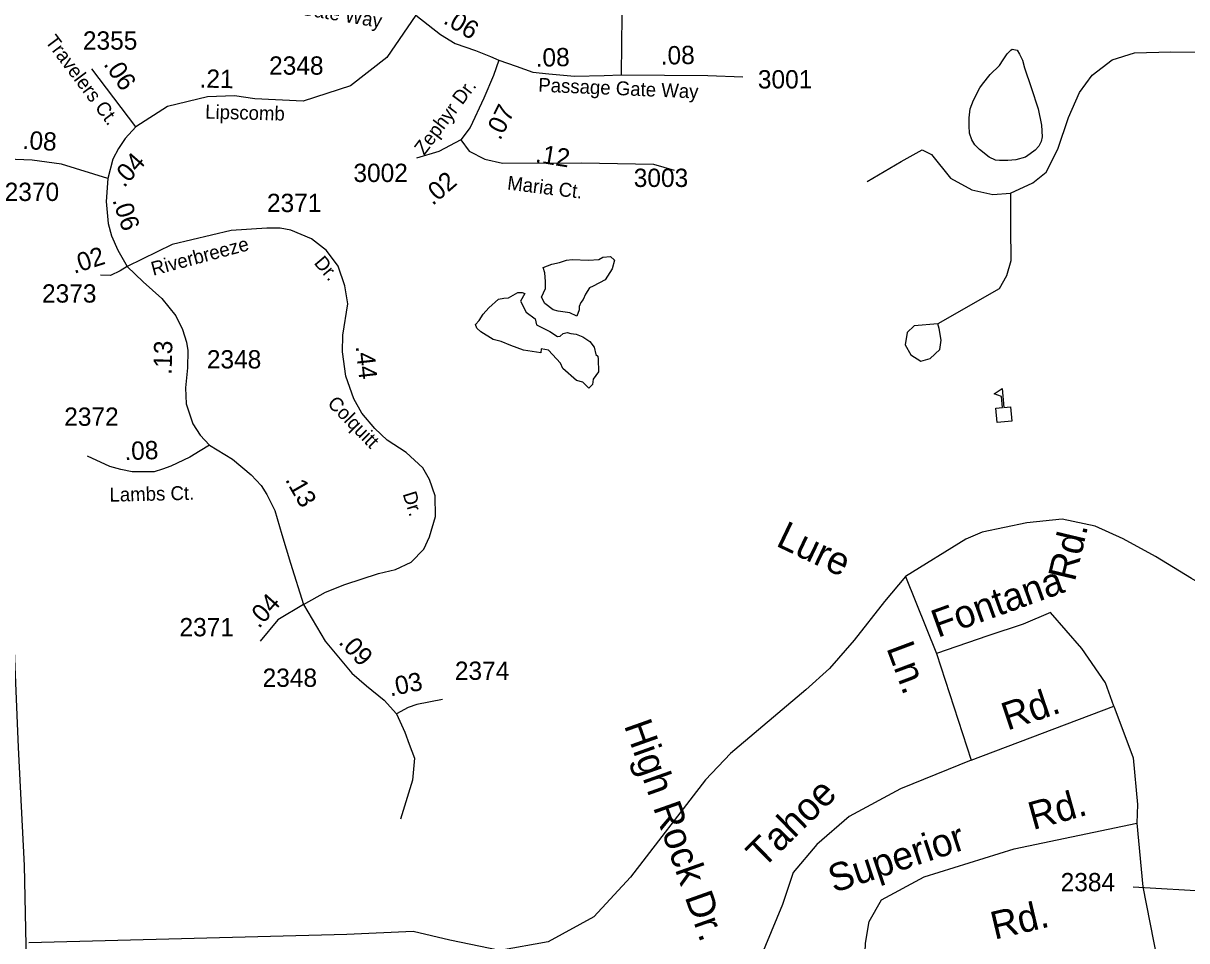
# Model space of a CAD drawing. Extents: x 2290055 to 2389491, y 66597 to 237875.
# Drawn here: x 2326546 to 2330519, y 127557 to 130690 of the extents above; entities that cross this region are included whole.
import ezdxf

# ---------------------------------------------------------------- set-up
doc = ezdxf.new("R2010")
doc.units = 0
for name, color, linetype in [('Exist Cultural Educational Facility High CELL', 7, 'Continuous'), ('Exist Hydrographic Pond Under 1500 Sq Ft', 7, 'Continuous'), ('Exist Road Non-System Type 51', 7, 'Continuous'), ('Exist Road Non-System Type 51 Label', 7, 'Continuous'), ('Exist Road Secondary Mileage Hundredths English Label', 7, 'Continuous'), ('Exist Road Secondary Type 51 Attributed', 7, 'Continuous'), ('Exist Road Secondary Type 51 Label', 7, 'Continuous'), ('Exist Road Secondary Type 51 Number Label', 7, 'Continuous')]:
    doc.layers.add(name, color=color, linetype=linetype)

msp = doc.modelspace()

# ---------------------------------------------------------------- linework, layer by layer
at = {"layer": 'Exist Cultural Educational Facility High CELL'}
msp.add_lwpolyline([(2329871.7, 129327.2), (2329867.1, 129376), (2329890, 129378.1), (2329886.5, 129415.5), (2329861.9, 129425.4), (2329888.7, 129442.6), (2329894.8, 129378.6), (2329917.7, 129380.8), (2329922.3, 129332)], close=True, dxfattribs=at)
at = {"layer": 'Exist Hydrographic Pond Under 1500 Sq Ft'}
for points in [[(2329908.5, 130221.8), (2329880, 130222.1), (2329866.5, 130223), (2329844.5, 130232.5), (2329811, 130259.8), (2329795.3, 130275.1), (2329785.5, 130292.2), (2329777.5, 130314.8), (2329776, 130340), (2329776.3, 130367.7), (2329779.8, 130398.6), (2329790.5, 130427.4), (2329812.5, 130469.4), (2329821.5, 130482.4), (2329847.8, 130515.2), (2329879.5, 130546.6), (2329891.8, 130565.5), (2329906.3, 130585.6), (2329918, 130598.3), (2329922.8, 130601.4), (2329940.5, 130598.7), (2329948.3, 130585), (2329957.8, 130564.6), (2329964.8, 130538.6), (2329988.3, 130470.7), (2330011.5, 130398.2), (2330023.5, 130342.6), (2330025.5, 130302), (2330022.3, 130286.7), (2330013.5, 130270.6), (2330001, 130257.3), (2329984, 130244.2), (2329968, 130233.6), (2329935.8, 130224.2), (2329908.5, 130221.8)], [(2328476.7, 129444), (2328456.2, 129464.5), (2328435, 129470), (2328388.6, 129511.6), (2328380.4, 129530.1), (2328339.5, 129574.4), (2328314.9, 129578.5), (2328312.9, 129564.9), (2328254.2, 129573.8), (2328211.2, 129590.2), (2328178.4, 129603.8), (2328151.1, 129609.9), (2328108.1, 129636.6), (2328094.5, 129649.5), (2328089.7, 129661.2), (2328102.7, 129674.8), (2328116.3, 129697.3), (2328136.1, 129718.5), (2328168.2, 129747.9), (2328187.3, 129752), (2328203, 129752.6), (2328235.1, 129770.4), (2328249.4, 129770.4), (2328258.3, 129767), (2328243.9, 129741.7), (2328263.7, 129703.5), (2328293.8, 129681), (2328298.5, 129660.5), (2328344.3, 129637.9), (2328370.2, 129620.2), (2328379.8, 129621.6), (2328390, 129631.1), (2328403, 129633.8), (2328415.9, 129631.1), (2328434.3, 129628.4), (2328456.2, 129619.5), (2328480.1, 129603.1), (2328495.8, 129584), (2328501.2, 129559.4), (2328507.4, 129553.3), (2328509.4, 129543.7), (2328510.8, 129500), (2328492.3, 129475.5), (2328489.6, 129456.3), (2328476.7, 129444)]]:
    msp.add_lwpolyline(points, dxfattribs=at)
msp.add_lwpolyline([(2328436.3, 129690.6), (2328412.2, 129701.3), (2328396.1, 129704), (2328372, 129706.7), (2328355.9, 129712), (2328326.5, 129733.5), (2328315.8, 129754.9), (2328329.2, 129784.4), (2328329.2, 129808.5), (2328326.5, 129838), (2328321.1, 129856.7), (2328350.6, 129867.4), (2328377.4, 129872.8), (2328401.5, 129880.8), (2328420.2, 129883.5), (2328476.4, 129880.8), (2328511.2, 129883.5), (2328524.6, 129891.6), (2328551.4, 129894.2), (2328564.8, 129880.8), (2328556.7, 129851.4), (2328532.7, 129813.9), (2328492.5, 129792.4), (2328479.1, 129787.1), (2328465.7, 129765.6), (2328457.7, 129746.9), (2328449.7, 129736.2), (2328444.3, 129722.8), (2328444.3, 129712)], close=True, dxfattribs=at)
at = {"layer": 'Exist Road Non-System Type 51'}
for points in [[(2329917.1, 130109.6), (2329993.4, 130145.8), (2330039, 130182.3), (2330079, 130260.6), (2330115.5, 130368.5), (2330152.9, 130453.7), (2330196.4, 130512.9), (2330264.2, 130565.1), (2330340.7, 130589.4), (2330464.2, 130592.9), (2330989.4, 130591.2), (2331659.8, 130591.2), (2331715.4, 130584.2), (2331791.9, 130565.1), (2331892.8, 130519.8)], [(2329427.2, 130149.8), (2329543.6, 130218.1), (2329615.9, 130258.3), (2329648, 130242.2), (2329712.3, 130161.8), (2329784.6, 130121.7), (2329856.8, 130105.6), (2329917.1, 130109.6)], [(2329917.1, 130109.6), (2329917.6, 129993.8), (2329918.8, 129879.2), (2329903.9, 129827.5), (2329878.1, 129783.9), (2329668.6, 129663.8), (2329588.6, 129656.9), (2329564.3, 129633.8), (2329557.8, 129591.9), (2329576.4, 129557.7), (2329611.2, 129536.8), (2329642.5, 129545.5), (2329675.5, 129576.8), (2329680.7, 129608.1), (2329673.8, 129648.2), (2329668.6, 129663.8)], [(2330723.2, 128686), (2330535.1, 128793.9), (2330412.1, 128869.2), (2330301.7, 128929.4), (2330206.2, 128972.7), (2330093.8, 128996.8), (2329973.3, 128984.8), (2329820.7, 128952.6), (2329764.5, 128928.5), (2329559.1, 128800.9), (2329487.4, 128715.6), (2329383, 128583.1), (2329298.7, 128486.6), (2329218.4, 128414.3), (2328960.8, 128196.5), (2328875.5, 128106.2), (2328619.6, 127774.9), (2328494.2, 127639.3), (2328338.6, 127554), (2328173.1, 127523.9), (2328002.5, 127559), (2327877, 127589.1), (2327651.2, 127579.1), (2326564.4, 127550)], [(2329559.1, 128800.9), (2329664.5, 128537.9)], [(2329782.4, 128173.9), (2330270.4, 128358.1), (2330241.5, 128437.5), (2330161.2, 128555.5), (2330053.4, 128678.4), (2329960.5, 128638.3), (2329840.1, 128598.1), (2329664.5, 128537.9)], [(2329664.5, 128537.9), (2329782.4, 128173.9)], [(2330270.4, 128358.1), (2330336.5, 128181.7), (2330350.8, 128022.5), (2330348.7, 127959.2), (2330369.1, 127740.8), (2330418, 127491.6), (2330485.3, 127252.9), (2330604.6, 126894.8), (2330703.5, 126620.8), (2330739.2, 126366.4), (2330738.7, 126148.2), (2330746, 125862.2)], [(2327819.9, 128331.8), (2327849.4, 128269.6), (2327863.7, 128228.3), (2327882.4, 128180.7), (2327875.2, 128105.7), (2327834.1, 127972.6)], [(2329782.4, 128173.9), (2329541.5, 128076.5), (2329365.7, 127981.2), (2329255.8, 127885.9), (2329175.2, 127790.6), (2329138.5, 127680.6), (2329060.8, 127494.8)], [(2329358.8, 127298.8), (2329400.2, 127364.1), (2329417.9, 127424.5), (2329421.9, 127549.2), (2329435, 127623.2), (2329476.3, 127697.2), (2329622.1, 127775.9), (2329929.8, 127871.2), (2330348.7, 127959.2)]]:
    msp.add_lwpolyline(points, dxfattribs=at)
at = {"layer": 'Exist Road Secondary Type 51 Attributed'}
for points in [[(2328595.4, 130970.8), (2328590.8, 130811.1), (2328588.8, 130618.5), (2328587.8, 130513.7)], [(2327886.1, 130717.7), (2327787.1, 130573.6), (2327663.6, 130476.4), (2327502.2, 130424), (2327336.6, 130432.4), (2327267.7, 130442.8), (2327175.3, 130438.6), (2327038.4, 130405.7), (2326930.5, 130336.3)], [(2327886.1, 130717.7), (2327970.3, 130652.1), (2328021.2, 130621.6), (2328090.4, 130597.1), (2328141.2, 130576.8), (2328169.7, 130564.6)], [(2328169.7, 130564.6), (2328151.4, 130511.6), (2328118.8, 130434.3), (2328072.1, 130334.5), (2328040.2, 130292.7)], [(2328169.7, 130564.6), (2328228.7, 130544.2), (2328285.7, 130523.8), (2328340.6, 130517.1), (2328428.1, 130509.6), (2328529.8, 130511.6), (2328587.8, 130513.7)], [(2326930.5, 130336.3), (2326779.6, 130535)], [(2328587.8, 130513.7), (2328883.6, 130512), (2329002.9, 130507.6)], [(2326930.5, 130336.3), (2326894.1, 130297), (2326870.7, 130262.6), (2326852, 130225.7), (2326835.1, 130160.1)], [(2328040.2, 130292.7), (2327964.5, 130252.3), (2327888.5, 130229.7)], [(2328040.2, 130292.7), (2328068.9, 130254.1), (2328122.3, 130225.9), (2328182.5, 130212.1), (2328451.7, 130214), (2328698.3, 130209), (2328768.6, 130188.9)], [(2326665.5, 124210.5), (2326657, 124434.5), (2326652, 124565), (2326640.4, 124965.9), (2326619.4, 125624.1), (2326594.3, 126025.7), (2326569.2, 126889), (2326550.1, 127813.9), (2326530, 128217), (2326485.2, 129294.4), (2326469.5, 129690.9), (2326442.1, 130051.5), (2326440.2, 130102.2), (2326433.7, 130228.4)], [(2326835.1, 130160.1), (2326676.8, 130209.6), (2326575.9, 130223), (2326433.7, 130228.4)], [(2326835.1, 130160.1), (2326828.8, 130081.9), (2326835.9, 130006.5), (2326847.2, 129964.9), (2326869.1, 129915.9), (2326882.7, 129891.3), (2326900.7, 129860.1)], [(2327502.5, 128704.9), (2327577.5, 128747.8), (2327643.8, 128773.6), (2327759.5, 128811.6), (2327816.9, 128825.4), (2327870.7, 128850.1), (2327913.6, 128894.4), (2327933.6, 128936.7), (2327953.7, 129006.4), (2327952.3, 129076.1), (2327933.6, 129132.3), (2327910.8, 129172.5), (2327853.3, 129224.4), (2327789, 129267.2), (2327746.2, 129306.1), (2327702, 129359.4), (2327675.2, 129407.6), (2327647.1, 129485.3), (2327636.4, 129568), (2327637.7, 129625.6), (2327654.2, 129732.1), (2327644.5, 129793.7), (2327620.7, 129860.9), (2327581.5, 129914.1), (2327529.7, 129954.7), (2327459.7, 129984.1), (2327423.4, 129990.5), (2327377.2, 129991.1), (2327255.5, 129982.7), (2327054.8, 129934.5), (2326900.7, 129860.1)], [(2326900.7, 129860.1), (2326876.6, 129845.1), (2326844, 129829.4), (2326809.7, 129829.8)], [(2326900.7, 129860.1), (2326955.2, 129806.9), (2327018.8, 129749.9), (2327066.7, 129691.2), (2327089.8, 129644.1), (2327103.8, 129601.1), (2327108, 129573), (2327107.1, 129513.5), (2327099.7, 129444.9), (2327102.2, 129390.5), (2327125, 129322.9), (2327150.4, 129284), (2327182.1, 129250.1)], [(2327182.1, 129250.1), (2327150.4, 129229.8), (2327114.3, 129209), (2327049.3, 129178.2), (2327021.2, 129168.1), (2326992.8, 129158.4), (2326954, 129158.4), (2326917.8, 129158.4), (2326879, 129166.5), (2326841.5, 129177.2), (2326765.2, 129212)], [(2327182.1, 129250.1), (2327260.9, 129201.6), (2327323.8, 129148.7), (2327357.9, 129111.9), (2327378.1, 129081.4), (2327404.8, 129026.5), (2327428.9, 128944.8), (2327458.4, 128847), (2327502.5, 128704.9)], [(2327502.5, 128704.9), (2327414.7, 128653.2), (2327354.5, 128580.1)], [(2327502.5, 128704.9), (2327576.9, 128579.7), (2327668.1, 128470.6), (2327717.9, 128428.1), (2327778.8, 128378.7), (2327819.9, 128331.8)], [(2327977.3, 128381.5), (2327890.3, 128363.7), (2327860.3, 128353.4), (2327819.9, 128331.8)]]:
    msp.add_lwpolyline(points, dxfattribs=at)
at = {"layer": 'Exist Road Secondary Type 51 Number Label'}
msp.add_line((2330945.2, 127704.8), (2330335.6, 127740.3), dxfattribs=at)

# ---------------------------------------------------------------- texts
at = {"layer": 'Exist Road Non-System Type 51 Label'}
for s, rotation, p in [('Lure', 334.5027, (2329112.5, 128907.4)), ('Rd.', 76.5412, (2330136.9, 128781.2)), ('Fontana', 19.7737, (2329668.6, 128591.2)), ('Ln.', 290.4846, (2329492.6, 128557.1)), ('Rd.', 18.659, (2329906.5, 128274.4)), ('High Rock Dr.', 289.4962, (2328596.6, 128292.8)), ('Tahoe', 44.37, (2329072.1, 127801.2)), ('Rd.', 15.6105, (2329993.8, 127934.9)), ('Superior', 18.383, (2329313.9, 127720.1)), ('Rd.', 13.2978, (2329862.5, 127560.6))]:
    msp.add_text(s, height=95, rotation=rotation, dxfattribs=at).set_placement(p)
at = {"layer": 'Exist Road Secondary Mileage Hundredths English Label'}
for s, rotation, p in [('.06', 329.0209, (2327976.8, 130692.1)), ('.08', 1.1504, (2328296.2, 130541.7)), ('.08', 1.1504, (2328723.4, 130549)), ('.06', 304.3138, (2326818.2, 130550.4)), ('.21', 358.8565, (2327147.3, 130470.8)), ('.07', 63.4725, (2328174.2, 130287.9)), ('.08', 356.3061, (2326542.1, 130261.6)), ('.04', 48.7987, (2326890.2, 130126.4)), ('.12', 350.6924, (2328292.2, 130216.6)), ('.02', 40.913, (2327943.7, 130065.8)), ('.06', 288.4272, (2326849.7, 130086.3)), ('.02', 17.9204, (2326719.3, 129834.3)), ('.13', 88.4476, (2327052.2, 129489.7)), ('.44', 276.359, (2327680.6, 129587.1)), ('.08', 1.9758, (2326892.1, 129198.2)), ('.13', 299.8026, (2327438.6, 129131.8)), ('.04', 48.0597, (2327350.3, 128621.1)), ('.09', 313.4025, (2327619.8, 128574.4)), ('.03', 11.552, (2327799.6, 128391.3))]:
    msp.add_text(s, height=62.5, rotation=rotation, dxfattribs=at).set_placement(p)
at = {"layer": 'Exist Road Secondary Type 51 Label'}
for s, rotation, p in [('Passage Gate Way', 350.4181, (2327227, 130765)), ('Travelers Ct.', 306.9284, (2326618.7, 130628.1)), ('Zephyr Dr.', 52.9363, (2327915, 130237.1)), ('Passage Gate Way', 357.5475, (2328303.9, 130456.7)), ('Lipscomb', 358.523, (2327166.6, 130364.8)), ('Maria Ct.', 352.9955, (2328196.8, 130122.5)), ('Riverbreeze ', 14.9561, (2326989.4, 129827.8)), ('Dr.', 310.415, (2327536.4, 129870.7)), ('Colquitt', 314.2559, (2327581.7, 129389.2)), ('Lambs Ct.', 1.3179, (2326840.8, 129056.5)), ('Dr.', 287.354, (2327840.9, 129083.2))]:
    msp.add_text(s, height=47.5, rotation=rotation, dxfattribs=at).set_placement(p)
at = {"layer": 'Exist Road Secondary Type 51 Number Label'}
for s, p in [('2355', (2326749.5, 130600.2)), ('2348', (2327385.3, 130514.7)), ('3001', (2329054.5, 130467.7)), ('3002', (2327673.3, 130148.2)), ('3003', (2328630.6, 130131.3)), ('2370', (2326482.4, 130083.4)), ('2371', (2327378, 130045.6)), ('2373', (2326609.9, 129736.4)), ('2348', (2327172.7, 129511.5)), ('2372', (2326685.7, 129315.7)), ('2371', (2327079.3, 128596.8)), ('2374', (2328019.7, 128448.1)), ('2348', (2327363.2, 128424.2)), ('2384', (2330088.5, 127726.1))]:
    msp.add_text(s, height=62.5, dxfattribs=at).set_placement(p)

doc.saveas('drawing.dxf')
